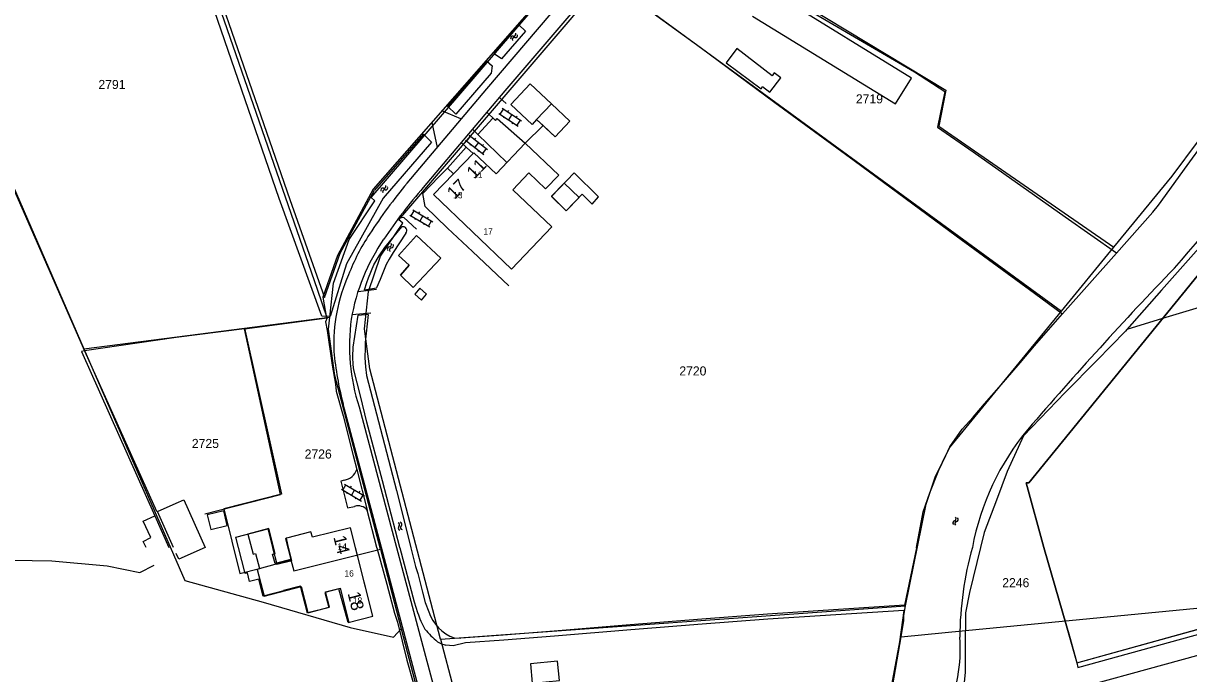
# Model space of a CAD drawing. Extents: x 148816 to 151297, y 399515 to 402500.
# Drawn here: x 149469.7 to 149700.3, y 399725 to 399853.8 of the extents above; entities that cross this region are included whole.
import ezdxf

# ---------------------------------------------------------------- set-up
doc = ezdxf.new("R2010")
doc.units = 0
for name, color, linetype in [('B01 Hoofdgebouw  [D] Norm', 7, 'Continuous'), ('B01 Hoofdgebouw  [T] Norm', 7, 'Continuous'), ('B01 hoofgebouw', 7, 'Continuous'), ('B02 Bijgebouw  [D] Norm', 7, 'Continuous'), ('B02 Bijgebouw  [T] Norm', 7, 'Continuous'), ('G01 perceelsgrens', 7, 'Continuous'), ('G02 sectiegrens', 7, 'Continuous'), ('Q01 Spoorrail  [D] Norm', 7, 'Continuous'), ('S02 Open verharding  Norm', 7, 'Continuous'), ('S05 Water  Norm', 7, 'Continuous'), ('T04 Haag heg  [D] Gem', 7, 'Continuous'), ('T09 Insteek water  [T] Norm', 7, 'Continuous'), ('V00 Kant verharding algemeen  [T] Norm', 7, 'Continuous'), ('Z01 perceelnummer', 7, 'Continuous'), ('Z02 huisnummer', 7, 'Continuous'), ('Z02 Huisnummer  [Tekst] Norm', 7, 'Continuous')]:
    doc.layers.add(name, color=color, linetype=linetype)

msp = doc.modelspace()

# ---------------------------------------------------------------- linework, layer by layer
at = {"layer": 'B01 Hoofdgebouw  [D] Norm'}
for p, q in [((149645.48, 399842.9), (149617.21, 399860.35)), ((149613.99, 399855.18), (149642.3, 399837.81)), ((149642.3, 399837.81), (149645.48, 399842.9)), ((149500, 399758.76), (149501.51, 399759.44)), ((149501.51, 399759.44), (149505.73, 399750)), ((149509.39, 399757.23), (149506.11, 399756.44)), ((149506.11, 399756.44), (149506.85, 399753.54)), ((149510.05, 399754.33), (149509.39, 399757.23)), ((149509.39, 399757.23), (149509.39, 399757.23)), ((149506.85, 399753.54), (149510.05, 399754.33)), ((149511.78, 399752.04), (149518.1, 399753.66)), ((149518.1, 399753.66), (149519.04, 399750)), ((149512.3, 399750), (149511.78, 399752.04)), ((149522.23, 399750), (149521.8, 399751.83))]:
    msp.add_line(p, q, dxfattribs=at)
for points in [[(149676.84, 399731.98), (149671.64, 399750), (149668.17, 399762.76), (149668.72, 399762.79), (149714.71, 399819.36), (149746.14, 399872.21), (149746.04, 399872.57), (149791.94, 399883.57)], [(149499.47, 399750), (149496.3, 399757.11), (149500, 399758.76)], [(149494.02, 399750), (149493.47, 399751.16), (149494.94, 399751.96), (149493.43, 399755.2), (149495.79, 399756.23), (149498.54, 399750)], [(149505.73, 399750), (149505.74, 399749.98), (149500.52, 399747.65), (149500, 399748.82)], [(149534.04, 399735.12), (149532.17, 399741.82), (149529.39, 399741.09), (149530.17, 399738.09), (149526, 399736.99), (149524.61, 399742.31), (149521.25, 399741.43), (149521.26, 399741.38), (149517.22, 399740.35), (149516.36, 399743.72), (149514.5, 399743.25), (149514.07, 399744.95), (149513.62, 399744.83), (149512.3, 399750)], [(149519.04, 399750), (149519.89, 399746.67), (149522.84, 399747.42), (149522.23, 399750)], [(149671.64, 399750), (149676.84, 399731.98)]]:
    msp.add_lwpolyline(points, dxfattribs=at)
at = {"layer": 'B01 Hoofdgebouw  [T] Norm'}
for p, q in [((149574.23, 399837.81), (149571.31, 399834.7)), ((149577.88, 399834.37), (149574.23, 399837.81)), ((149571.31, 399834.7), (149574.96, 399831.27)), ((149569.06, 399830.02), (149563.27, 399823.96)), ((149575.67, 399823.71), (149569.06, 399830.02)), ((149558.9, 399828.13), (149550.91, 399819.85)), ((149563.27, 399823.96), (149558.9, 399828.13)), ((149566.61, 399820.79), (149569.78, 399824.12)), ((149569.78, 399824.12), (149573.07, 399820.98)), ((149573.07, 399820.98), (149575.67, 399823.71)), ((149574.31, 399813.43), (149566.61, 399820.79)), ((149550.91, 399819.85), (149566.35, 399805.09)), ((149566.35, 399805.09), (149574.31, 399813.43)), ((149547.56, 399811.76), (149543.99, 399807.8)), ((149552.35, 399807.27), (149547.56, 399811.76)), ((149543.99, 399807.8), (149546.07, 399805.88)), ((149546.9, 399801.46), (149552.35, 399807.27)), ((149546.07, 399805.88), (149544.35, 399803.92)), ((149544.35, 399803.92), (149546.9, 399801.46)), ((149534.46, 399753.9), (149526.93, 399751.99)), ((149535.45, 399750), (149534.46, 399753.9)), ((149526.65, 399753.06), (149521.8, 399751.83)), ((149526.93, 399751.99), (149526.65, 399753.06)), ((149538.9, 399736.35), (149535.45, 399750)), ((149678.17, 399727.16), (149748.5, 399746.59)), ((149534.04, 399735.12), (149538.9, 399736.35)), ((149676.84, 399731.98), (149678.17, 399727.16))]:
    msp.add_line(p, q, dxfattribs=at)
msp.add_lwpolyline([(149575.83, 399723.62), (149575.46, 399727.48), (149570.08, 399726.96), (149570.45, 399723.1), (149575.83, 399723.62)], dxfattribs=at)
at = {"layer": 'B01 hoofgebouw'}
for points in [[(149746.14, 399872.21), (149714.71, 399819.36), (149668.72, 399762.79), (149668.17, 399762.76), (149671.64, 399750), (149678.17, 399727.16), (149748.5, 399746.59)], [(149571.31, 399834.7), (149570.42, 399833.75), (149566.22, 399837.7), (149570.03, 399841.75), (149574.23, 399837.81)], [(149577.88, 399834.37), (149574.23, 399837.81), (149571.31, 399834.7), (149572.59, 399833.5), (149574.96, 399831.27)], [(149577.88, 399834.37), (149574.96, 399831.27)], [(149569.06, 399830.02), (149572.59, 399833.5)], [(149569.06, 399830.02), (149572.59, 399833.5)], [(149550.91, 399819.85), (149558.9, 399828.13), (149563.27, 399823.96), (149569.06, 399830.02), (149575.67, 399823.71), (149573.07, 399820.98), (149569.78, 399824.12), (149566.61, 399820.79), (149574.31, 399813.43), (149566.35, 399805.09), (149550.91, 399819.85)], [(149579.7, 399819.27), (149577.18, 399816.66), (149574.24, 399819.5), (149576.75, 399822.11), (149579.7, 399819.27)], [(149546.9, 399801.46), (149544.35, 399803.92), (149546.07, 399805.88), (149543.99, 399807.8), (149547.56, 399811.76), (149552.35, 399807.27), (149546.9, 399801.46)], [(149521.8, 399751.83), (149521.61, 399751.72), (149522.67, 399747.61), (149519.55, 399746.8), (149519.07, 399748.66), (149519.56, 399748.79), (149518.3, 399753.71), (149514.17, 399752.6), (149515.23, 399748.66), (149515.69, 399748.77), (149516.48, 399745.83), (149516.5, 399745.76), (149515.99, 399745.64), (149517.4, 399740.35), (149524.7, 399742.24), (149526.03, 399737.1), (149530.29, 399738.19), (149529.53, 399741.19), (149532.42, 399741.93), (149534.17, 399735.1)], [(149534.04, 399735.12), (149538.9, 399736.35), (149534.46, 399753.9), (149526.93, 399751.99), (149526.65, 399753.06), (149521.8, 399751.83)], [(149575.83, 399723.62), (149575.46, 399727.48), (149570.08, 399726.96), (149570.45, 399723.1), (149575.83, 399723.62)]]:
    msp.add_lwpolyline(points, dxfattribs=at)
at = {"layer": 'B02 Bijgebouw  [D] Norm'}
for p, q in [((149610.94, 399848.77), (149608.83, 399845.92)), ((149617.88, 399843.34), (149610.94, 399848.77)), ((149608.83, 399845.92), (149615.72, 399840.79)), ((149618.29, 399843.92), (149617.88, 399843.34)), ((149617.88, 399843.34), (149617.88, 399843.34)), ((149619.61, 399842.93), (149618.29, 399843.92)), ((149615.72, 399840.79), (149615.98, 399841.25)), ((149615.98, 399841.25), (149617.45, 399840.11)), ((149617.45, 399840.11), (149619.61, 399842.93)), ((149578.76, 399824.15), (149574.26, 399819.47)), ((149583.56, 399819.38), (149578.76, 399824.15)), ((149578.76, 399824.15), (149578.76, 399824.15)), ((149574.26, 399819.47), (149577.13, 399816.6)), ((149577.13, 399816.6), (149580.33, 399819.93)), ((149580.33, 399819.93), (149582.29, 399817.92)), ((149582.29, 399817.92), (149583.56, 399819.38)), ((149548.17, 399801.29), (149547.18, 399800.12)), ((149547.18, 399800.12), (149548.54, 399798.97)), ((149549.53, 399800.14), (149548.17, 399801.29)), ((149548.17, 399801.29), (149548.17, 399801.29)), ((149548.54, 399798.97), (149549.53, 399800.14))]:
    msp.add_line(p, q, dxfattribs=at)
at = {"layer": 'B02 Bijgebouw  [T] Norm'}
for p, q in [((149566.22, 399837.7), (149570.03, 399841.75)), ((149570.03, 399841.75), (149574.23, 399837.81)), ((149570.42, 399833.75), (149566.22, 399837.7)), ((149571.31, 399834.7), (149570.42, 399833.75)), ((149569.06, 399830.02), (149572.59, 399833.5))]:
    msp.add_line(p, q, dxfattribs=at)
at = {"layer": 'G01 perceelsgrens'}
for points in [[(149496.82, 399890.87), (149527.85, 399801.11), (149529.8, 399795.51)], [(149596.96, 399874.3), (149609.21, 399866.6), (149652.26, 399840.54), (149650.89, 399833.39), (149685.52, 399809.42)], [(149737.99, 399870.84), (149729.96, 399853.53), (149727.28, 399848.59), (149723.82, 399842.27), (149720.01, 399834.09), (149715.31, 399824.15), (149713.23, 399820.9), (149710.52, 399818.33), (149705.52, 399812.8), (149694.95, 399800.91), (149688.1, 399793.16)], [(149552.31, 399731.81), (149538.32, 399785.32), (149537.24, 399793.27), (149538.02, 399800.67), (149540.43, 399807.68), (149544.81, 399814.17), (149544.03, 399814.85), (149584.99, 399862.77), (149586.3, 399861.77)], [(149586.3, 399861.77), (149675.13, 399796.74)], [(149530.37, 399795.59), (149531.12, 399802.31), (149534.21, 399810.97), (149539.3, 399818.63), (149538.57, 399819.27), (149574.02, 399860.62)], [(149454.97, 399850.69), (149481.71, 399789.28)], [(149725.75, 399837.95), (149714.71, 399819.36), (149695.14, 399795.28)], [(149734.8, 399807.01), (149731.51, 399806.09), (149712.51, 399800.52), (149695.14, 399795.28)], [(149513.5, 399793.41), (149529.8, 399795.51)], [(149529.8, 399795.51), (149530.37, 399795.59)], [(149540.41, 399749.64), (149531.39, 399784.06), (149530.09, 399793.22), (149530.37, 399795.59)], [(149695.14, 399795.28), (149688.1, 399793.16)], [(149481.71, 399789.28), (149513.5, 399793.41)], [(149513.5, 399793.41), (149520.8, 399760.53), (149509.39, 399757.65), (149512.55, 399744.84), (149516.48, 399745.83), (149522.7, 399747.52), (149523.26, 399745.34), (149540.41, 399749.64)], [(149688.1, 399793.16), (149687.8, 399792.83), (149682.16, 399786.99), (149675.88, 399780.63), (149667.63, 399772.1), (149664.39, 399765.02), (149662.29, 399759.34), (149659.85, 399752.93), (149656.93, 399741.08), (149656.17, 399737.05), (149656.19, 399733.54)], [(149481.71, 399789.28), (149501.71, 399743.46), (149517.2, 399739.16), (149534.39, 399734.16), (149542.98, 399732.25), (149544.53, 399733.88)], [(149540.41, 399749.64), (149544.53, 399733.88)], [(149656.19, 399733.54), (149747.07, 399742.29)], [(149552.31, 399731.81), (149644.31, 399738.4)], [(149452.37, 399585.24), (149491.46, 399606.01), (149509.01, 399616.86), (149533.02, 399630.76), (149580.07, 399656.98), (149602.14, 399669.61), (149634.48, 399690), (149639.24, 399693.27), (149650.14, 399702.3), (149653.34, 399710.04), (149654.93, 399716.01), (149655.76, 399721.43), (149656.19, 399725.24), (149656.19, 399733.54)], [(149544.53, 399733.88), (149552.61, 399702.8)], [(149643.43, 399732.32), (149656.19, 399733.54)], [(149552.31, 399731.81), (149554.86, 399722.03), (149568.54, 399669.3), (149569.26, 399666.48)]]:
    msp.add_lwpolyline(points, dxfattribs=at)
at = {"layer": 'G02 sectiegrens'}
for points in [[(149685.52, 399809.42), (149697.07, 399823.5), (149702.27, 399830.48), (149713.1, 399848.95), (149718.28, 399858.99), (149734.15, 399889.05)], [(149675.13, 399796.74), (149685.52, 399809.42)], [(149644.31, 399738.4), (149648.38, 399758.55), (149650.19, 399763.89), (149652.99, 399769.74), (149675.13, 399796.74)], [(149643.43, 399732.32), (149643.98, 399735.48), (149643.94, 399736.53), (149644.31, 399738.4)], [(149569.26, 399666.48), (149573.74, 399669.03), (149590.97, 399678.61), (149618.84, 399694.47), (149628.49, 399701.13), (149633.11, 399704.77), (149635.86, 399707.62), (149638.23, 399711.79), (149640.51, 399717.38), (149641.77, 399722.77), (149643.43, 399732.32)]]:
    msp.add_lwpolyline(points, dxfattribs=at)
at = {"layer": 'Q01 Spoorrail  [D] Norm'}
for radius in [839.82, 838.32]:
    msp.add_arc((149374.9, 399222.57), radius, 47.97661, 67.90149, dxfattribs=at)
at = {"layer": 'S02 Open verharding  Norm'}
for p, q in [((149564.07, 399835.77), (149564.73, 399836.77)), ((149564.48, 399836.94), (149568.33, 399834.42)), ((149565.73, 399836.48), (149565.57, 399836.23)), ((149563.82, 399835.93), (149567.68, 399833.42)), ((149564.91, 399835.22), (149564.75, 399834.97)), ((149566.4, 399835.68), (149565.75, 399834.67)), ((149566.59, 399834.13), (149566.42, 399833.88)), ((149567.41, 399835.38), (149567.24, 399835.13)), ((149567.42, 399833.58), (149568.08, 399834.59)), ((149557.98, 399831.58), (149561.61, 399828.76)), ((149557.24, 399830.63), (149560.87, 399827.81)), ((149557.48, 399830.45), (149558.22, 399831.4)), ((149558.27, 399829.84), (149558.09, 399829.6)), ((149559.19, 399831.02), (149559.01, 399830.78)), ((149559.8, 399830.17), (149559.06, 399829.22)), ((149560.77, 399829.79), (149560.59, 399829.55)), ((149559.85, 399828.61), (149559.66, 399828.37)), ((149560.64, 399827.99), (149561.37, 399828.94)), ((149546.22, 399815.77), (149550.19, 399813.44)), ((149546.48, 399815.62), (149547.08, 399816.65)), ((149546.83, 399816.8), (149550.79, 399814.47)), ((149548.1, 399816.4), (149547.95, 399816.14)), ((149548.81, 399815.64), (149548.2, 399814.6)), ((149549.82, 399815.39), (149549.67, 399815.13)), ((149547.34, 399815.11), (149547.19, 399814.85)), ((149549.06, 399814.1), (149548.91, 399813.84)), ((149549.93, 399813.59), (149550.53, 399814.63)), ((149532.96, 399761.35), (149533.56, 399762.39)), ((149533.31, 399762.54), (149537.27, 399760.21)), ((149532.7, 399761.5), (149536.67, 399759.18)), ((149533.82, 399760.85), (149533.67, 399760.59)), ((149534.58, 399762.14), (149534.43, 399761.88)), ((149535.29, 399761.37), (149534.68, 399760.34)), ((149536.3, 399761.13), (149536.15, 399760.87)), ((149536.41, 399759.33), (149537.01, 399760.36)), ((149535.54, 399759.83), (149535.39, 399759.57))]:
    msp.add_line(p, q, dxfattribs=at)
at = {"layer": 'S05 Water  Norm'}
for centre, start, end in [((149566.57, 399850.8), 76.9745, 200.8295), ((149566.91, 399850.51), 76.9745, 200.8295), ((149566.76, 399851.63), 256.9745, 20.8295), ((149567.1, 399851.33), 256.9745, 20.8295), ((149540.89, 399820.68), 77.8664, 201.7214), ((149541.24, 399820.39), 77.8664, 201.7214), ((149541.07, 399821.51), 257.8664, 21.7214), ((149541.41, 399821.22), 257.8664, 21.7214), ((149542.18, 399809.05), 92.2582, 216.1132), ((149542.15, 399809.9), 272.2582, 36.1132), ((149542.59, 399808.86), 92.2582, 216.1132), ((149542.55, 399809.71), 272.2582, 36.1132), ((149653.87, 399755.65), 282.1524, 46.0074), ((149654.3, 399755.53), 282.1524, 46.0074), ((149543.78, 399754.44), 312.2004, 76.0554), ((149544.35, 399753.81), 132.2004, 256.0554), ((149544.22, 399754.55), 312.2004, 76.0554), ((149544.79, 399753.92), 132.2004, 256.0554), ((149654.05, 399754.82), 102.1524, 226.0074), ((149654.48, 399754.7), 102.1524, 226.0074)]:
    msp.add_arc(centre, 0.425, start, end, dxfattribs=at)
at = {"layer": 'T04 Haag heg  [D] Gem'}
for p, q in [((149586.15, 399861.77), (149603.65, 399849)), ((149617.62, 399860.81), (149635.77, 399850.14)), ((149635.77, 399850.14), (149646.09, 399844.17)), ((149603.65, 399849), (149618.44, 399838.05)), ((149646.09, 399844.17), (149652.04, 399840.24)), ((149652.04, 399840.24), (149650.62, 399833.19)), ((149618.44, 399838.05), (149634.13, 399826.57)), ((149562.61, 399835), (149559.69, 399831.74)), ((149650.62, 399833.19), (149657.66, 399828.29)), ((149657.66, 399828.29), (149675.86, 399815.44)), ((149553.65, 399825.07), (149554.85, 399823.93)), ((149634.13, 399826.57), (149654.31, 399811.68)), ((149675.86, 399815.44), (149686.06, 399808.28)), ((149654.31, 399811.68), (149669.8, 399800.3)), ((149669.8, 399800.3), (149675.36, 399796.23)), ((149513.49, 399793.27), (149529.85, 399795.42)), ((149529.85, 399795.42), (149529.55, 399794.66)), ((149529.55, 399794.66), (149529.86, 399792.96)), ((149513.49, 399793.27), (149500, 399791.52)), ((149520.65, 399760.45), (149513.49, 399793.27)), ((149529.86, 399792.96), (149530.88, 399786.09)), ((149530.88, 399786.09), (149531.51, 399782.3)), ((149531.51, 399782.3), (149531.64, 399780.95)), ((149531.64, 399780.95), (149533.02, 399776.05)), ((149533.02, 399776.05), (149535, 399768.19)), ((149535, 399768.19), (149535.71, 399765.39)), ((149505.66, 399756.67), (149520.65, 399760.45)), ((149539.7, 399750), (149537.8, 399757.36))]:
    msp.add_line(p, q, dxfattribs=at)
for points in [[(149573.18, 399859.96), (149538.99, 399820.92), (149531.89, 399807.8), (149529.03, 399799.52), (149529.74, 399795.41)], [(149454.85, 399850.35), (149481.86, 399788.89), (149496.09, 399757.15)], [(149500, 399791.52), (149481.86, 399788.89), (149481.25, 399788.76), (149495.79, 399756.23)], [(149383.43, 399748.9), (149452.02, 399747.7), (149475.4, 399747.36), (149486.32, 399746.34), (149492.79, 399745.05), (149495.66, 399746.45)], [(149539.71, 399749.93), (149539.7, 399750)], [(149539.71, 399749.93), (149541.69, 399742.69), (149543.16, 399736.99), (149543.8, 399735.18), (149545.64, 399727.67), (149546.99, 399722.78), (149548.36, 399716.89), (149550.11, 399710.4), (149551.13, 399705.49), (149551.79, 399702.53), (149552.54, 399698.74), (149554.06, 399692.07), (149555.18, 399686.98), (149556.79, 399679.09), (149557.86, 399674.63)]]:
    msp.add_lwpolyline(points, dxfattribs=at)
at = {"layer": 'T09 Insteek water  [T] Norm'}
for p, q in [((149561.47, 399846.27), (149553.68, 399837.32)), ((149555.31, 399835.76), (149553.68, 399837.32)), ((149548.89, 399831.81), (149539.24, 399820.72)), ((149550.53, 399830.23), (149548.89, 399831.81)), ((149700.05, 399825.63), (149703.37, 399830.24)), ((149694.33, 399817.77), (149700.05, 399825.63)), ((149693.24, 399816.39), (149694.33, 399817.77)), ((149686.05, 399808.27), (149693.24, 399816.39)), ((149541.26, 399809.4), (149544.61, 399813.44)), ((149545.4, 399812.2), (149542.91, 399808.35)), ((149540.14, 399807.72), (149541.26, 399809.4)), ((149539.07, 399805.96), (149540.14, 399807.72)), ((149542.12, 399807.08), (149541.56, 399806.01)), ((149542.91, 399808.35), (149542.12, 399807.08)), ((149675.34, 399796.21), (149686.05, 399808.27)), ((149538.01, 399803.34), (149539.07, 399805.96)), ((149541.56, 399806.01), (149540.37, 399803.04)), ((149537.23, 399800.97), (149537.73, 399802.47)), ((149537.73, 399802.47), (149538.01, 399803.34)), ((149540.37, 399803.04), (149539.63, 399801.36)), ((149537.23, 399800.97), (149539.63, 399801.36)), ((149535.02, 399789.63), (149536.02, 399796)), ((149536.02, 399796), (149537.98, 399796.16)), ((149537.98, 399796.11), (149537.35, 399790.57)), ((149669.8, 399789.87), (149675.34, 399796.21)), ((149537.35, 399790.57), (149537.35, 399789.5)), ((149534.91, 399787.72), (149535.02, 399789.63)), ((149535.02, 399786.14), (149534.91, 399787.72)), ((149537.35, 399789.5), (149537.3, 399787.52)), ((149666.96, 399786.56), (149669.8, 399789.87)), ((149535.14, 399785.13), (149535.02, 399786.14)), ((149537.3, 399787.52), (149537.43, 399785.74)), ((149537.43, 399785.74), (149537.66, 399784.01)), ((149662.79, 399781.7), (149666.96, 399786.56)), ((149536.47, 399780.02), (149535.14, 399785.13)), ((149537.66, 399784.01), (149543.57, 399761.25)), ((149659.9, 399778.39), (149662.79, 399781.7)), ((149537.72, 399774.8), (149536.47, 399780.02)), ((149657.66, 399775.77), (149659.9, 399778.39)), ((149540.8, 399763.18), (149537.72, 399774.8)), ((149655.5, 399773.41), (149657.66, 399775.77)), ((149653.09, 399769.89), (149655.5, 399773.41)), ((149652.3, 399768.21), (149653.09, 399769.89)), ((149650.91, 399765.29), (149652.3, 399768.21)), ((149649.08, 399760.81), (149650.91, 399765.29)), ((149544.25, 399750), (149540.8, 399763.18)), ((149543.57, 399761.25), (149546.41, 399750)), ((149647.76, 399757.02), (149649.08, 399760.81)), ((149646.49, 399750), (149647.76, 399757.02))]:
    msp.add_line(p, q, dxfattribs=at)
for points in [[(149550.53, 399830.23), (149540.96, 399819.16), (149533.7, 399806.14), (149530.46, 399795.71), (149528.8, 399795.78), (149520.34, 399819.1), (149496.08, 399889.61)], [(149497.75, 399890.37), (149522.44, 399818.87), (149529.33, 399799.5), (149532.46, 399808.27), (149539.24, 399820.72)], [(149567.79, 399853.44), (149569.09, 399852.23), (149564.36, 399846.74), (149562.89, 399847.73), (149567.79, 399853.44)], [(149561.47, 399846.27), (149562.51, 399845.36), (149562.33, 399843.89), (149555.31, 399835.76)], [(149544.26, 399749.94), (149544.25, 399750)], [(149544.26, 399749.94), (149547.04, 399739.19), (149547.76, 399737.1)], [(149546.41, 399750), (149546.42, 399749.94)], [(149546.42, 399749.94), (149547.33, 399746.23), (149547.83, 399744.85), (149548.71, 399741.11), (149549.25, 399739.07), (149549.95, 399737.23)], [(149646.47, 399749.9), (149644.11, 399738.53)], [(149646.47, 399749.9), (149646.49, 399750)], [(149644.11, 399738.53), (149616.98, 399736.77), (149603.98, 399735.79), (149589.84, 399734.68), (149574.76, 399733.42), (149564.71, 399732.61), (149556.28, 399732)], [(149643.95, 399737.53), (149617.05, 399735.78), (149604.06, 399734.8), (149589.92, 399733.7), (149574.84, 399732.43), (149564.79, 399731.62), (149557.24, 399731.07)], [(149643.95, 399737.53), (149643.08, 399731.29), (149641.53, 399722.81)], [(149557.24, 399731.07), (149554.82, 399730.54), (149553.37, 399730.65)], [(149555.01, 399732.08), (149556.28, 399732)]]:
    msp.add_lwpolyline(points, dxfattribs=at)
for centre, radius, start, end in [((149548.23, 399938.46), 200.04, 318.2664, 337.6939), ((149544.88, 399812.74), 0.75, 313.0512, 111.6108), ((150241.63, 399282), 754.92, 136.11777, 139.39414), ((149707.86, 399740.58), 51.22, 140.2383, 169.4181), ((149722.38, 399731.84), 67.35, 164.3749, 179.682), ((149563.42, 399742.01), 16.41, 197.4122, 209.9817), ((149557.78, 399739.87), 8.26, 198.5784, 250.4229), ((149567.9, 399749.9), 24.67, 220.72, 228.8636), ((149554.93, 399737.04), 6.58, 240.3251, 256.2703), ((149622.28, 399729.84), 32.83, 336.6538, 4.1549)]:
    msp.add_arc(centre, radius, start, end, dxfattribs=at)
at = {"layer": 'V00 Kant verharding algemeen  [T] Norm'}
for p, q in [((149561.45, 399840.79), (149604.8, 399891.66)), ((149607.15, 399889.73), (149565.03, 399840.36)), ((149545.69, 399822.12), (149561.45, 399840.79)), ((149565.03, 399840.36), (149548.88, 399821.27)), ((149565.25, 399837.85), (149563.95, 399839.08)), ((149556.32, 399834.82), (149552.57, 399836.4)), ((149561.4, 399836.24), (149563.14, 399834.49)), ((149550.55, 399834.11), (149551.62, 399829.16)), ((149563.14, 399834.49), (149563.49, 399834.88)), ((149563.49, 399834.88), (149569.06, 399830.02)), ((149558.62, 399832.79), (149559.69, 399831.74)), ((149559.69, 399831.74), (149565.41, 399826.2)), ((149553.65, 399825.07), (149557.36, 399829.21)), ((149556.39, 399830.14), (149557.41, 399829.17)), ((149557.41, 399829.17), (149558.77, 399827.99)), ((149551.97, 399823.34), (149553.65, 399825.07)), ((149548.82, 399820.03), (149551.97, 399823.34)), ((149549.26, 399817.46), (149548.82, 399820.03)), ((149553.65, 399813.22), (149549.26, 399817.46)), ((149545.01, 399815.3), (149544.18, 399815.18)), ((149547.51, 399813.01), (149545.01, 399815.3)), ((149558.64, 399808.57), (149553.65, 399813.22)), ((149565.83, 399801.76), (149558.64, 399808.57)), ((149536, 399800.67), (149539.62, 399801.09)), ((149534.78, 399796.12), (149538.52, 399796.46)), ((149540.58, 399750), (149533.03, 399778.33)), ((149536.16, 399777.82), (149543.59, 399750)), ((149535.71, 399765.39), (149537.8, 399757.36)), ((149533.28, 399763.33), (149532.54, 399763.13)), ((149532.54, 399763.13), (149533.86, 399757.81)), ((149533.86, 399757.81), (149535.29, 399758.12)), ((149562.87, 399666.4), (149540.58, 399750)), ((149543.59, 399750), (149565.63, 399667.41))]:
    msp.add_line(p, q, dxfattribs=at)
for points in [[(149761.1, 399745), (149760.11, 399744.73), (149760.15, 399744.58), (149716.76, 399732.65), (149656.7, 399716.1)], [(149678.17, 399727.16), (149678.41, 399726.25), (149748.52, 399745.54)]]:
    msp.add_lwpolyline(points, dxfattribs=at)
for centre, radius, start, end in [((149629, 399753.05), 108.22, 140.337, 146.9985), ((149638.24, 399744.8), 117.61, 139.4435, 145.7333), ((149572.07, 399789.48), 40.64, 146.3663, 159.1435), ((149574.33, 399788.29), 40.31, 145.6808, 170.1178), ((149564.33, 399790.31), 33.17, 155.7194, 182.5938), ((149573.61, 399789.9), 39.35, 172.2449, 197.8765), ((149591.95, 399794.02), 60.97, 184.9002, 194.9098), ((149532.86, 399766.29), 2.99, 277.9182, 342.506), ((149535.97, 399755.84), 2.38, 39.6432, 106.6995)]:
    msp.add_arc(centre, radius, start, end, dxfattribs=at)

# ---------------------------------------------------------------- texts
at = {"layer": 'Z01 perceelnummer'}
for s, p in [('2791', (149484.6, 399840.74)), ('2719', (149634.47, 399837.9)), ('2720', (149599.54, 399784.03)), ('2725', (149503.09, 399769.67)), ('2726', (149525.41, 399767.59)), ('2246', (149663.43, 399742.11))]:
    msp.add_text(s, height=1.8, dxfattribs=at).set_placement(p)
at = {"layer": 'Z02 huisnummer'}
for s, rotation, p in [('11', 46.0534, (149558.98, 399822.81)), ('17', 46.0534, (149555.08, 399818.77)), ('14', 284.2447, (149531.06, 399752.03)), ('18', 284.1751, (149533.88, 399740.89))]:
    msp.add_text(s, height=2.5, rotation=rotation, dxfattribs=at).set_placement(p)
at = {"layer": 'Z02 Huisnummer  [Tekst] Norm'}
for s, height, p in [('11', 1.249, (149558.75, 399823.22)), ('13', 1.249, (149554.78, 399819.11)), ('17', 1.249, (149560.77, 399811.93)), ('14', 1.249, (149531.91, 399749.56)), ('16', 1.249, (149533.28, 399744.23)), ('18', 1.25, (149534.94, 399738.84))]:
    msp.add_text(s, height=height, dxfattribs=at).set_placement(p)

doc.saveas('drawing.dxf')
